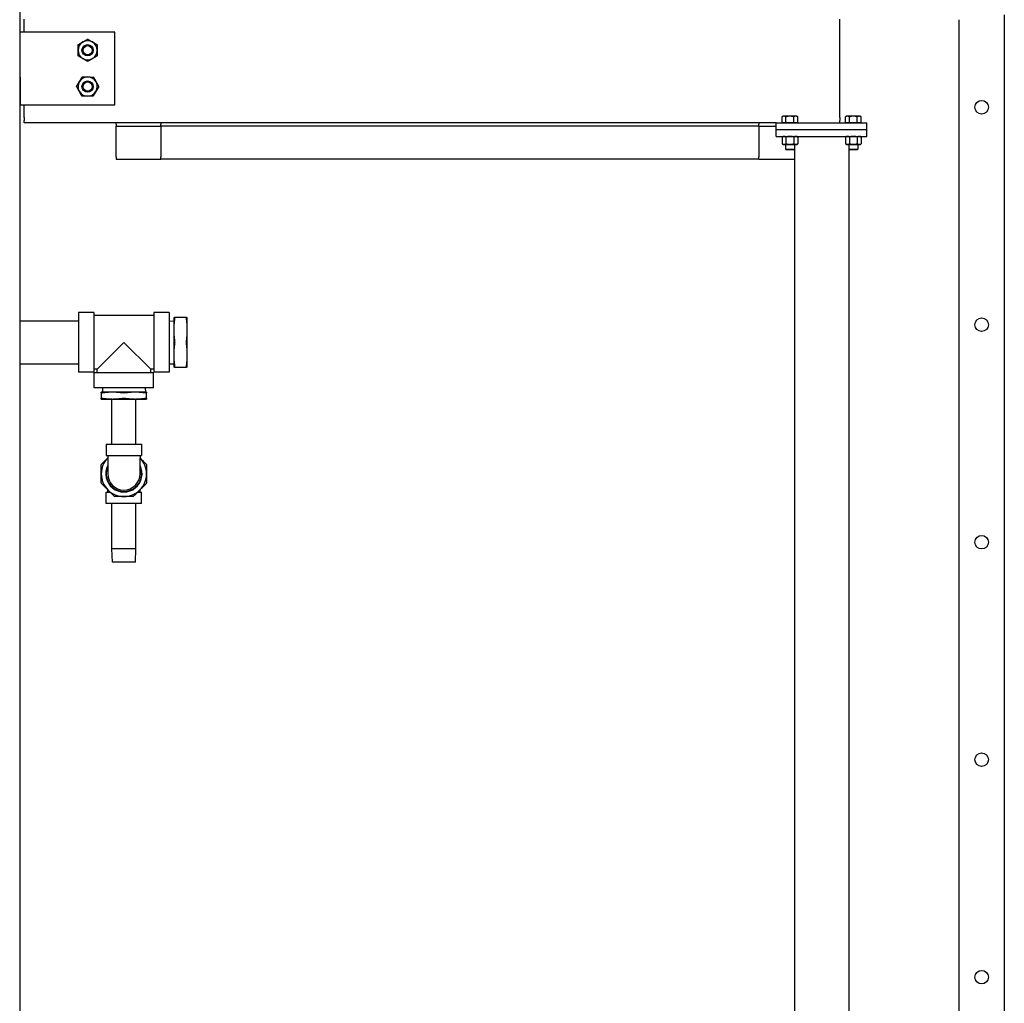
# Model space of a CAD drawing. Header units: inches. Extents: x 24 to 1128, y -94 to 748.
# Tile 374 of 546: x 693 to 747, y 176 to 231. Entities that reach past the tile are written whole.
import ezdxf

# ---------------------------------------------------------------- set-up
doc = ezdxf.new("R2010")
doc.units = ezdxf.units.IN
doc.header["$LTSCALE"] = 32
doc.header["$MEASUREMENT"] = 0
doc.layers.add('Visible (ANSI)', color=7, linetype='Continuous', lineweight=30)

msp = doc.modelspace()

# ---------------------------------------------------------------- linework, layer by layer
at = {"layer": 'Visible (ANSI)'}
for p, q in [((692.91529, 292.25037), (692.91529, 150.38487)), ((693.16529, 230.36927), (693.16529, 230.58521)), ((693.16529, 230.03097), (693.16529, 230.36927)), ((738.16529, 230.36927), (738.16529, 230.58521)), ((738.16529, 230.03097), (738.16529, 230.36927)), ((744.74529, 140.25037), (744.74529, 230.56471)), ((747.24529, 230.82988), (747.24529, 230.56471)), ((747.24529, 230.56471), (747.24529, 140.25037)), ((698.16529, 229.87537), (692.91529, 229.87537)), ((693.16529, 229.87537), (693.16529, 230.03097)), ((698.16529, 225.87537), (698.16529, 229.87537)), ((738.16529, 225.71977), (738.16529, 230.03097)), ((692.91529, 227.40037), (692.94529, 227.40037)), ((692.94529, 227.40037), (692.94529, 225.87537)), ((692.94529, 225.87537), (698.16529, 225.87537)), ((693.16529, 225.71977), (693.16529, 225.87537)), ((693.16529, 225.38148), (693.16529, 225.71977)), ((738.16529, 225.38148), (738.16529, 225.71977)), ((693.16529, 225.16554), (693.16529, 225.38148)), ((693.16529, 225.16554), (693.16529, 224.99639)), ((693.16529, 224.87537), (693.16529, 224.99639)), ((735.04029, 225.23938), (734.98228, 225.20588)), ((734.98228, 224.87538), (734.98228, 225.20588)), ((735.09053, 225.23938), (735.04029, 225.23938)), ((735.41529, 225.23938), (735.09053, 225.23938)), ((735.19878, 224.87538), (735.19878, 225.20588)), ((735.74005, 225.23938), (735.41529, 225.23938)), ((735.6318, 224.87538), (735.6318, 225.20588)), ((735.79029, 225.23938), (735.74005, 225.23938)), ((735.79029, 225.23938), (735.8483, 225.20588)), ((735.8483, 224.87538), (735.8483, 225.20588)), ((738.16529, 225.16554), (738.16529, 225.38148)), ((738.16529, 225.16554), (738.16529, 224.99639)), ((738.16529, 224.87537), (738.16529, 224.99639)), ((738.54029, 225.23938), (738.48228, 225.20588)), ((738.48228, 224.87538), (738.48228, 225.20588)), ((738.59053, 225.23938), (738.54029, 225.23938)), ((738.91529, 225.23938), (738.59053, 225.23938)), ((738.69878, 224.87538), (738.69878, 225.20588)), ((739.24005, 225.23938), (738.91529, 225.23938)), ((739.1318, 224.87538), (739.1318, 225.20588)), ((739.29029, 225.23938), (739.24005, 225.23938)), ((739.29029, 225.23938), (739.3483, 225.20588)), ((739.3483, 224.87538), (739.3483, 225.20588)), ((734.66529, 224.87537), (693.16529, 224.87537)), ((698.24529, 224.80737), (698.24529, 224.87537)), ((698.24529, 224.80737), (698.24529, 224.68737)), ((698.24529, 224.68737), (700.70529, 224.68737)), ((698.24529, 224.43737), (698.24529, 224.68737)), ((698.24529, 222.99537), (698.24529, 224.43737)), ((700.70529, 224.87537), (700.70529, 224.80737)), ((700.70529, 224.68737), (700.70529, 224.80737)), ((733.70529, 224.68737), (700.70529, 224.68737)), ((700.70529, 224.68737), (700.70529, 224.43737)), ((700.70529, 224.43737), (700.70529, 222.99537)), ((733.70529, 224.87537), (733.70529, 224.80737)), ((733.70529, 224.68737), (733.70529, 224.80737)), ((733.70529, 224.68737), (733.70529, 224.43737)), ((733.70529, 224.68737), (734.66529, 224.68737)), ((733.70529, 224.43737), (733.70529, 222.99537)), ((734.66529, 224.50037), (734.66529, 224.87537)), ((734.66529, 224.87537), (739.66529, 224.87537)), ((734.66529, 224.50037), (739.66529, 224.50037)), ((734.66529, 224.50037), (739.66529, 224.50037)), ((734.66529, 224.12537), (734.66529, 224.50037)), ((735.09053, 224.87538), (734.98228, 224.87538)), ((735.04029, 224.87538), (735.04029, 224.87537)), ((735.19878, 224.87538), (735.09053, 224.87538)), ((735.41529, 224.87538), (735.19878, 224.87538)), ((735.6318, 224.87538), (735.41529, 224.87538)), ((735.74005, 224.87538), (735.6318, 224.87538)), ((735.8483, 224.87538), (735.74005, 224.87538)), ((735.79029, 224.87538), (735.79029, 224.87537)), ((738.59053, 224.87538), (738.48228, 224.87538)), ((738.54029, 224.87538), (738.54029, 224.87537)), ((738.69878, 224.87538), (738.59053, 224.87538)), ((738.91529, 224.87538), (738.69878, 224.87538)), ((739.1318, 224.87538), (738.91529, 224.87538)), ((739.24005, 224.87538), (739.1318, 224.87538)), ((739.3483, 224.87538), (739.24005, 224.87538)), ((739.29029, 224.87538), (739.29029, 224.87537)), ((739.66529, 224.50037), (739.66529, 224.87537)), ((739.66529, 224.12537), (739.66529, 224.50037)), ((734.66529, 224.12537), (739.66529, 224.12537)), ((735.04029, 224.12537), (734.98228, 224.09188)), ((734.98228, 224.09188), (734.98228, 223.72087)), ((735.19878, 224.09188), (735.19878, 223.72087)), ((735.6318, 224.09188), (735.6318, 223.72087)), ((735.79029, 224.12537), (735.8483, 224.09188)), ((735.8483, 224.09188), (735.8483, 223.72087)), ((738.54029, 224.12537), (738.48228, 224.09188)), ((738.48228, 224.09188), (738.48228, 223.72087)), ((738.69878, 224.09188), (738.69878, 223.72087)), ((739.1318, 224.09188), (739.1318, 223.72087)), ((739.29029, 224.12537), (739.3483, 224.09188)), ((739.3483, 224.09188), (739.3483, 223.72087)), ((735.04029, 223.68737), (734.98228, 223.72087)), ((735.04029, 223.68737), (735.09053, 223.68737)), ((735.09053, 223.68737), (735.41529, 223.68737)), ((735.16529, 223.68737), (735.16529, 223.42115)), ((735.21248, 223.37537), (735.16529, 223.42115)), ((735.16529, 223.42115), (735.66529, 223.42115)), ((735.6181, 223.37537), (735.21248, 223.37537)), ((735.41529, 223.68737), (735.74005, 223.68737)), ((735.6181, 223.37537), (735.66529, 223.42115)), ((735.66529, 223.68737), (735.66529, 223.42115)), ((735.66529, 223.42115), (735.66529, 138.12537)), ((735.74005, 223.68737), (735.79029, 223.68737)), ((735.79029, 223.68737), (735.8483, 223.72087)), ((738.54029, 223.68737), (738.48228, 223.72087)), ((738.54029, 223.68737), (738.59053, 223.68737)), ((738.59053, 223.68737), (738.91529, 223.68737)), ((738.66529, 223.68737), (738.66529, 223.42115)), ((738.66529, 223.42115), (738.66529, 138.12537)), ((738.71248, 223.37537), (738.66529, 223.42115)), ((738.66529, 223.42115), (739.16529, 223.42115)), ((739.1181, 223.37537), (738.71248, 223.37537)), ((738.91529, 223.68737), (739.24005, 223.68737)), ((739.1181, 223.37537), (739.16529, 223.42115)), ((739.16529, 223.68737), (739.16529, 223.42115)), ((739.24005, 223.68737), (739.29029, 223.68737)), ((739.29029, 223.68737), (739.3483, 223.72087)), ((698.24529, 222.99537), (698.24529, 222.87537)), ((698.24529, 222.87537), (700.70529, 222.87537)), ((700.70529, 222.87537), (700.70529, 222.99537)), ((733.70529, 222.87537), (700.70529, 222.87537)), ((733.70529, 222.87537), (733.70529, 222.99537)), ((733.70529, 222.87537), (735.66529, 222.87537)), ((697.00529, 214.40095), (696.16529, 214.40095)), ((696.16529, 214.40095), (696.16529, 211.12095)), ((697.00529, 214.40095), (697.00529, 211.12095)), ((700.32529, 214.24095), (697.00529, 214.24095)), ((701.16529, 214.40095), (700.32529, 214.40095)), ((700.32529, 214.40095), (700.32529, 211.12095)), ((701.16529, 214.40095), (701.16529, 211.12095)), ((701.41529, 214.13595), (701.41529, 213.44845)), ((702.11763, 214.13595), (701.46296, 214.13595)), ((702.16529, 213.44845), (702.16529, 214.13595)), ((692.91529, 213.94845), (696.16529, 213.94845)), ((701.16529, 213.93754), (701.41529, 213.94845)), ((701.41529, 213.44845), (701.41529, 212.07345)), ((702.16529, 212.07345), (702.16529, 213.44845)), ((698.66529, 212.76095), (697.18529, 211.28095)), ((700.14529, 211.28095), (698.66529, 212.76095)), ((701.41529, 212.07345), (701.41529, 211.38595)), ((702.16529, 211.38595), (702.16529, 212.07345)), ((692.91529, 211.57345), (696.16529, 211.57345)), ((701.16529, 211.58437), (701.41529, 211.57345)), ((701.46296, 211.38595), (702.11763, 211.38595)), ((697.00529, 211.12095), (696.16529, 211.12095)), ((697.18529, 211.28095), (697.00529, 211.28095)), ((697.02529, 210.26095), (697.02529, 211.10095)), ((697.02529, 211.10095), (700.30529, 211.10095)), ((697.18529, 211.10095), (697.18529, 211.28095)), ((700.14529, 211.10095), (700.14529, 211.28095)), ((700.32529, 211.28095), (700.14529, 211.28095)), ((700.30529, 210.26095), (700.30529, 211.10095)), ((701.16529, 211.12095), (700.32529, 211.12095)), ((700.30529, 210.26095), (697.02529, 210.26095)), ((697.48871, 210.26095), (697.47779, 210.01095)), ((699.84188, 210.26095), (699.85279, 210.01095)), ((698.04029, 210.01095), (697.41529, 210.01095)), ((697.41529, 209.97279), (697.41529, 209.67411)), ((699.29029, 210.01095), (698.04029, 210.01095)), ((699.91529, 210.01095), (699.29029, 210.01095)), ((699.91529, 209.67411), (699.91529, 209.97279)), ((697.41529, 209.63595), (698.04029, 209.63595)), ((698.00779, 207.13595), (698.00779, 209.63595)), ((698.04029, 209.63595), (699.29029, 209.63595)), ((699.29029, 209.63595), (699.91529, 209.63595)), ((699.32279, 207.13595), (699.32279, 209.63595)), ((697.69029, 207.13595), (697.69029, 206.51595)), ((697.69029, 207.13595), (699.64029, 207.13595)), ((699.64029, 207.13595), (699.64029, 206.51595)), ((697.69029, 206.51595), (699.64029, 206.51595)), ((697.77529, 206.51595), (697.77529, 206.38595)), ((699.55529, 206.51595), (699.55529, 206.38595)), ((697.77529, 206.38595), (697.77529, 205.50095)), ((699.55529, 205.50095), (699.55529, 206.38595)), ((697.69029, 203.87595), (697.69029, 204.49595)), ((697.69029, 204.49595), (697.90752, 204.49595)), ((697.77529, 204.49595), (697.77529, 204.62819)), ((699.42306, 204.49595), (699.64029, 204.49595)), ((699.55529, 204.49595), (699.55529, 204.62819)), ((699.64029, 203.87595), (699.64029, 204.49595)), ((699.64029, 203.87595), (697.69029, 203.87595)), ((698.00779, 201.37595), (698.00779, 203.87595)), ((699.32279, 201.37595), (699.32279, 203.87595)), ((698.02743, 200.62595), (698.00779, 201.37595)), ((699.32279, 201.37595), (698.00779, 201.37595)), ((699.30315, 200.62595), (699.32279, 201.37595)), ((699.30315, 200.62595), (698.02743, 200.62595))]:
    msp.add_line(p, q, dxfattribs=at)
for centre, radius in [((696.66529, 228.87537), 0.31271), ((696.66529, 228.87537), 0.3125), ((696.66529, 228.87537), 0.25673), ((696.66529, 226.87537), 0.31271), ((696.66529, 226.87537), 0.3125), ((696.66529, 226.87537), 0.25673), ((745.99529, 225.73537), 0.375), ((745.99529, 225.73537), 0.375), ((745.99529, 213.73537), 0.375), ((745.99529, 213.73537), 0.375), ((745.99529, 201.73537), 0.375), ((745.99529, 201.73537), 0.375), ((745.99529, 189.73537), 0.375), ((745.99529, 189.73537), 0.375), ((745.99529, 177.73537), 0.375), ((745.99529, 177.73537), 0.375)]:
    msp.add_circle(centre, radius, dxfattribs=at)
for centre, radius, start, end in [((696.66529, 228.87537), 0.531, 120, 180), ((696.66529, 228.87537), 0.531, 60, 120), ((696.66529, 228.87537), 0.531, 0, 60), ((696.66529, 228.87537), 0.531, 180, 240), ((696.66529, 228.87537), 0.531, 300, 0), ((696.66529, 228.87537), 0.531, 240, 300), ((696.66529, 226.87537), 0.531, 148.407757, 208.407757), ((696.66529, 226.87537), 0.531, 88.407757, 148.407757), ((696.66529, 226.87537), 0.531, 28.407757, 88.407757), ((696.66529, 226.87537), 0.531, 328.407757, 28.407757), ((696.66529, 226.87537), 0.531, 208.407757, 268.407757), ((696.66529, 226.87537), 0.531, 268.407757, 328.407757), ((698.66529, 205.50595), 1.25, 135.397875, 180), ((698.66529, 205.50595), 1, 152.873247, 27.126753), ((698.66529, 205.50595), 1.25, 0, 44.602125), ((698.66529, 205.50595), 1.25, 180, 225), ((698.66529, 205.50595), 0.975, 155.898083, 24.101917), ((698.66529, 205.50595), 1.25, 315, 0), ((698.66529, 205.50595), 1.25, 225, 270), ((698.66529, 205.50595), 1.25, 270, 315)]:
    msp.add_arc(centre, radius, start, end, dxfattribs=at)
msp.add_ellipse((698.66529, 205.50095), major_axis=(-0.89, 0), ratio=0.99999962, start_param=0, end_param=3.14159265, dxfattribs=at)
for points, weights in [([(696.13429, 229.18195), (696.27657, 229.26409), (696.39979, 229.33523)], [1, 1.0379548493, 1]), ([(696.39979, 229.33523), (696.52301, 229.40637), (696.66529, 229.48852)], [1, 1.0379548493, 1]), ([(696.66529, 229.48852), (696.80757, 229.40637), (696.93079, 229.33523)], [1, 1.0379548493, 1]), ([(696.93079, 229.33523), (697.05401, 229.26409), (697.19629, 229.18195)], [1, 1.0379548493, 1]), ([(696.13429, 228.87537), (696.13429, 229.01766), (696.13429, 229.18195)], [1, 1.0379548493, 1]), ([(696.13429, 228.5688), (696.13429, 228.73309), (696.13429, 228.87537)], [1, 1.0379548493, 1]), ([(697.19629, 229.18195), (697.19629, 229.01766), (697.19629, 228.87537)], [1, 1.0379548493, 1]), ([(697.19629, 228.87537), (697.19629, 228.73309), (697.19629, 228.5688)], [1, 1.0379548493, 1]), ([(696.39979, 228.41552), (696.27657, 228.48666), (696.13429, 228.5688)], [1, 1.0379548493, 1]), ([(696.66529, 228.26223), (696.52301, 228.34437), (696.39979, 228.41552)], [1, 1.0379548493, 1]), ([(696.93079, 228.41552), (696.80757, 228.34437), (696.66529, 228.26223)], [1, 1.0379548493, 1]), ([(697.19629, 228.5688), (697.05401, 228.48666), (696.93079, 228.41552)], [1, 1.0379548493, 1]), ([(696.05238, 226.89241), (696.13845, 227.03236), (696.21299, 227.15355)], [1, 1.0379548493, 1]), ([(696.21299, 227.15355), (696.28752, 227.27474), (696.37359, 227.41469)], [1, 1.0379548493, 1]), ([(696.37359, 227.41469), (696.53782, 227.41012), (696.68005, 227.40617)], [1, 1.0379548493, 1]), ([(696.68005, 227.40617), (696.82227, 227.40222), (696.9865, 227.39765)], [1, 1.0379548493, 1]), ([(696.9865, 227.39765), (697.06466, 227.25314), (697.13235, 227.12799)], [1, 1.0379548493, 1]), ([(697.13235, 227.12799), (697.20004, 227.00285), (697.2782, 226.85834)], [1, 1.0379548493, 1]), ([(696.19823, 226.62275), (696.13054, 226.7479), (696.05238, 226.89241)], [1, 1.0379548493, 1]), ([(696.34408, 226.3531), (696.26592, 226.49761), (696.19823, 226.62275)], [1, 1.0379548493, 1]), ([(697.1176, 226.5972), (697.04306, 226.476), (696.95699, 226.33606)], [1, 1.0379548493, 1]), ([(697.2782, 226.85834), (697.19213, 226.71839), (697.1176, 226.5972)], [1, 1.0379548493, 1]), ([(696.65054, 226.34458), (696.50831, 226.34853), (696.34408, 226.3531)], [1, 1.0379548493, 1]), ([(696.95699, 226.33606), (696.79276, 226.34063), (696.65054, 226.34458)], [1, 1.0379548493, 1]), ([(735.09053, 225.23938), (735.04029, 225.23938), (734.98228, 225.20588)], [1, 1.0379548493, 1]), ([(735.19878, 225.20588), (735.14077, 225.23938), (735.09053, 225.23938)], [1, 1.0379548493, 1]), ([(735.41529, 225.23938), (735.31481, 225.23938), (735.19878, 225.20588)], [1, 1.0379548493, 1]), ([(735.6318, 225.20588), (735.51577, 225.23938), (735.41529, 225.23938)], [1, 1.0379548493, 1]), ([(735.74005, 225.23938), (735.68981, 225.23938), (735.6318, 225.20588)], [1, 1.0379548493, 1]), ([(735.8483, 225.20588), (735.79029, 225.23938), (735.74005, 225.23938)], [1, 1.0379548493, 1]), ([(738.59053, 225.23938), (738.54029, 225.23938), (738.48228, 225.20588)], [1, 1.0379548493, 1]), ([(738.69878, 225.20588), (738.64077, 225.23938), (738.59053, 225.23938)], [1, 1.0379548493, 1]), ([(738.91529, 225.23938), (738.81481, 225.23938), (738.69878, 225.20588)], [1, 1.0379548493, 1]), ([(739.1318, 225.20588), (739.01577, 225.23938), (738.91529, 225.23938)], [1, 1.0379548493, 1]), ([(739.24005, 225.23938), (739.18981, 225.23938), (739.1318, 225.20588)], [1, 1.0379548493, 1]), ([(739.3483, 225.20588), (739.29029, 225.23938), (739.24005, 225.23938)], [1, 1.0379548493, 1]), ([(735.09053, 224.12537), (735.04029, 224.12537), (734.98228, 224.09188)], [1, 1.0379548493, 1]), ([(735.19878, 224.09188), (735.14077, 224.12537), (735.09053, 224.12537)], [1, 1.0379548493, 1]), ([(735.41529, 224.12537), (735.31481, 224.12537), (735.19878, 224.09188)], [1, 1.0379548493, 1]), ([(735.6318, 224.09188), (735.51577, 224.12537), (735.41529, 224.12537)], [1, 1.0379548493, 1]), ([(735.74005, 224.12537), (735.68981, 224.12537), (735.6318, 224.09188)], [1, 1.0379548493, 1]), ([(735.8483, 224.09188), (735.79029, 224.12537), (735.74005, 224.12537)], [1, 1.0379548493, 1]), ([(738.59053, 224.12537), (738.54029, 224.12537), (738.48228, 224.09188)], [1, 1.0379548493, 1]), ([(738.69878, 224.09188), (738.64077, 224.12537), (738.59053, 224.12537)], [1, 1.0379548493, 1]), ([(738.91529, 224.12537), (738.81481, 224.12537), (738.69878, 224.09188)], [1, 1.0379548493, 1]), ([(739.1318, 224.09188), (739.01577, 224.12537), (738.91529, 224.12537)], [1, 1.0379548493, 1]), ([(739.24005, 224.12537), (739.18981, 224.12537), (739.1318, 224.09188)], [1, 1.0379548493, 1]), ([(739.3483, 224.09188), (739.29029, 224.12537), (739.24005, 224.12537)], [1, 1.0379548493, 1]), ([(734.98228, 223.72087), (735.04029, 223.68737), (735.09053, 223.68737)], [1, 1.0379548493, 1]), ([(735.09053, 223.68737), (735.14077, 223.68737), (735.19878, 223.72087)], [1, 1.0379548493, 1]), ([(735.19878, 223.72087), (735.31481, 223.68737), (735.41529, 223.68737)], [1, 1.0379548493, 1]), ([(735.41529, 223.68737), (735.51577, 223.68737), (735.6318, 223.72087)], [1, 1.0379548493, 1]), ([(735.6318, 223.72087), (735.68981, 223.68737), (735.74005, 223.68737)], [1, 1.0379548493, 1]), ([(735.74005, 223.68737), (735.79029, 223.68737), (735.8483, 223.72087)], [1, 1.0379548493, 1]), ([(738.48228, 223.72087), (738.54029, 223.68737), (738.59053, 223.68737)], [1, 1.0379548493, 1]), ([(738.59053, 223.68737), (738.64077, 223.68737), (738.69878, 223.72087)], [1, 1.0379548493, 1]), ([(738.69878, 223.72087), (738.81481, 223.68737), (738.91529, 223.68737)], [1, 1.0379548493, 1]), ([(738.91529, 223.68737), (739.01577, 223.68737), (739.1318, 223.72087)], [1, 1.0379548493, 1]), ([(739.1318, 223.72087), (739.18981, 223.68737), (739.24005, 223.68737)], [1, 1.0379548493, 1]), ([(739.24005, 223.68737), (739.29029, 223.68737), (739.3483, 223.72087)], [1, 1.0379548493, 1]), ([(701.41529, 214.13595), (701.41529, 214.13595), (701.46296, 214.13595)], [1, 1.05302826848, 1.0414979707]), ([(701.46296, 214.07345), (701.41529, 213.74197), (701.41529, 213.44845)], [1.0414979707, 1.05302826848, 1]), ([(702.11763, 214.13595), (702.16529, 214.13595), (702.16529, 214.13595)], [1.0414979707, 1.05302826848, 1]), ([(702.16529, 213.44845), (702.16529, 213.74197), (702.11763, 214.07345)], [1, 1.05302826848, 1.0414979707]), ([(701.41529, 213.44845), (701.41529, 213.15494), (701.46296, 212.82345)], [1, 1.05302826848, 1.0414979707]), ([(702.11763, 212.82345), (702.16529, 213.15494), (702.16529, 213.44845)], [1.0414979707, 1.05302826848, 1]), ([(701.46296, 212.69845), (701.41529, 212.36697), (701.41529, 212.07345)], [1.0414979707, 1.05302826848, 1]), ([(702.16529, 212.07345), (702.16529, 212.36697), (702.11763, 212.69845)], [1, 1.05302826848, 1.0414979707]), ([(701.41529, 212.07345), (701.41529, 211.77994), (701.46296, 211.44845)], [1, 1.05302826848, 1.0414979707]), ([(702.11763, 211.44845), (702.16529, 211.77994), (702.16529, 212.07345)], [1.0414979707, 1.05302826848, 1]), ([(701.46296, 211.38595), (701.41529, 211.38595), (701.41529, 211.38595)], [1.0414979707, 1.05302826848, 1]), ([(702.16529, 211.38595), (702.16529, 211.38595), (702.11763, 211.38595)], [1, 1.05302826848, 1.0414979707]), ([(697.41529, 209.97279), (697.41529, 210.01095), (697.41529, 210.01095)], [1.10285189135, 1.0796639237, 1]), ([(698.04029, 210.01095), (697.78898, 210.01095), (697.50904, 209.97279)], [1, 1.0796639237, 1.10285189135]), ([(698.57154, 209.97279), (698.2916, 210.01095), (698.04029, 210.01095)], [1.10285189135, 1.0796639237, 1]), ([(699.29029, 210.01095), (699.03898, 210.01095), (698.75904, 209.97279)], [1, 1.0796639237, 1.10285189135]), ([(699.82154, 209.97279), (699.5416, 210.01095), (699.29029, 210.01095)], [1.10285189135, 1.0796639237, 1]), ([(699.91529, 210.01095), (699.91529, 210.01095), (699.91529, 209.97279)], [1, 1.0796639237, 1.10285189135]), ([(697.41529, 209.63595), (697.41529, 209.63595), (697.41529, 209.67411)], [1, 1.0796639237, 1.10285189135]), ([(697.50904, 209.67411), (697.78898, 209.63595), (698.04029, 209.63595)], [1.10285189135, 1.0796639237, 1]), ([(698.04029, 209.63595), (698.2916, 209.63595), (698.57154, 209.67411)], [1, 1.0796639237, 1.10285189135]), ([(698.75904, 209.67411), (699.03898, 209.63595), (699.29029, 209.63595)], [1.10285189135, 1.0796639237, 1]), ([(699.29029, 209.63595), (699.5416, 209.63595), (699.82154, 209.67411)], [1, 1.0796639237, 1.10285189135]), ([(699.91529, 209.67411), (699.91529, 209.63595), (699.91529, 209.63595)], [1.10285189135, 1.0796639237, 1]), ([(697.41529, 205.50595), (697.41529, 205.73137), (697.41529, 205.97194)], [1, 1.05512060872, 1.07707509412]), ([(697.4519, 206.06033), (697.61885, 206.22728), (697.77529, 206.38372)], [1.07707509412, 1.0555202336, 1.00199566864]), ([(699.55529, 206.38372), (699.71173, 206.22728), (699.87868, 206.06033)], [1.00199566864, 1.0555202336, 1.07707509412]), ([(699.91529, 205.97194), (699.91529, 205.73137), (699.91529, 205.50595)], [1.07707509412, 1.05512060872, 1]), ([(697.41529, 205.03996), (697.41529, 205.28053), (697.41529, 205.50595)], [1.07707509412, 1.05512060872, 1]), ([(699.91529, 205.50595), (699.91529, 205.28053), (699.91529, 205.03996)], [1, 1.05512060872, 1.07707509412]), ([(697.78141, 204.62207), (697.62201, 204.78146), (697.4519, 204.95157)], [1, 1.05512060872, 1.07707509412]), ([(699.87868, 204.95157), (699.70857, 204.78146), (699.54917, 204.62207)], [1.07707509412, 1.05512060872, 1]), ([(698.11091, 204.29256), (697.9408, 204.46267), (697.78141, 204.62207)], [1.07707509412, 1.05512060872, 1]), ([(699.54917, 204.62207), (699.38978, 204.46267), (699.21967, 204.29256)], [1, 1.05512060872, 1.07707509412]), ([(698.66529, 204.25595), (698.43987, 204.25595), (698.1993, 204.25595)], [1, 1.05512060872, 1.07707509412]), ([(699.13128, 204.25595), (698.89071, 204.25595), (698.66529, 204.25595)], [1.07707509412, 1.05512060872, 1])]:
    msp.add_rational_spline(points, weights, degree=2, dxfattribs=at)
for points, knots in [([(701.46296, 214.13595), (701.46351, 214.13595), (701.46402, 214.13571), (701.46623, 214.13334), (701.46711, 214.12757), (701.46711, 214.11084), (701.46623, 214.0989), (701.46402, 214.08109), (701.46351, 214.07732), (701.46296, 214.07345)], [0.354915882, 0.354915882, 0.354915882, 0.354915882, 0.387474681, 0.387474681, 0.514911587, 0.514911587, 0.642348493, 0.642348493, 0.674907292, 0.674907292, 0.674907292, 0.674907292]), ([(702.11763, 214.07345), (702.11707, 214.07732), (702.11656, 214.08109), (702.11435, 214.0989), (702.11348, 214.11084), (702.11348, 214.12757), (702.11435, 214.13334), (702.11656, 214.13571), (702.11707, 214.13595), (702.11763, 214.13595)], [-0.674907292, -0.674907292, -0.674907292, -0.674907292, -0.642348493, -0.642348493, -0.514911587, -0.514911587, -0.387474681, -0.387474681, -0.354915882, -0.354915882, -0.354915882, -0.354915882]), ([(701.46296, 212.82345), (701.46351, 212.81958), (701.46402, 212.81558), (701.46623, 212.79539), (701.46711, 212.77768), (701.46711, 212.74423), (701.46623, 212.72651), (701.46402, 212.70633), (701.46351, 212.70232), (701.46296, 212.69845)], [0.354915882, 0.354915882, 0.354915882, 0.354915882, 0.387474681, 0.387474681, 0.514911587, 0.514911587, 0.642348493, 0.642348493, 0.674907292, 0.674907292, 0.674907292, 0.674907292]), ([(702.11763, 212.69845), (702.11707, 212.70232), (702.11656, 212.70633), (702.11435, 212.72651), (702.11348, 212.74423), (702.11348, 212.77768), (702.11435, 212.79539), (702.11656, 212.81558), (702.11707, 212.81958), (702.11763, 212.82345)], [-0.674907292, -0.674907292, -0.674907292, -0.674907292, -0.642348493, -0.642348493, -0.514911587, -0.514911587, -0.387474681, -0.387474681, -0.354915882, -0.354915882, -0.354915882, -0.354915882]), ([(701.46296, 211.44845), (701.46351, 211.44458), (701.46402, 211.44082), (701.46623, 211.423), (701.46711, 211.41106), (701.46711, 211.39434), (701.46623, 211.38856), (701.46402, 211.38619), (701.46351, 211.38595), (701.46296, 211.38595)], [0.354915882, 0.354915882, 0.354915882, 0.354915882, 0.387474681, 0.387474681, 0.514911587, 0.514911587, 0.642348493, 0.642348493, 0.674907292, 0.674907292, 0.674907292, 0.674907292]), ([(702.11763, 211.38595), (702.11707, 211.38595), (702.11656, 211.38619), (702.11435, 211.38856), (702.11348, 211.39434), (702.11348, 211.41106), (702.11435, 211.423), (702.11656, 211.44082), (702.11707, 211.44458), (702.11763, 211.44845)], [-0.674907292, -0.674907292, -0.674907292, -0.674907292, -0.642348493, -0.642348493, -0.514911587, -0.514911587, -0.387474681, -0.387474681, -0.354915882, -0.354915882, -0.354915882, -0.354915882]), ([(697.50904, 209.97279), (697.50413, 209.97213), (697.49934, 209.97151), (697.47231, 209.96825), (697.45348, 209.96691), (697.42734, 209.96691), (697.41855, 209.96825), (697.41555, 209.97151), (697.41529, 209.97213), (697.41529, 209.97279)], [0.564368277, 0.564368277, 0.564368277, 0.564368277, 0.605727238, 0.605727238, 0.804958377, 0.804958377, 1.004189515, 1.004189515, 1.045548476, 1.045548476, 1.045548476, 1.045548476]), ([(698.75904, 209.97279), (698.75413, 209.97213), (698.74908, 209.97151), (698.71905, 209.96825), (698.69144, 209.96691), (698.63915, 209.96691), (698.61153, 209.96825), (698.5815, 209.97151), (698.57645, 209.97213), (698.57154, 209.97279)], [0.564368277, 0.564368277, 0.564368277, 0.564368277, 0.605727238, 0.605727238, 0.804958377, 0.804958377, 1.004189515, 1.004189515, 1.045548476, 1.045548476, 1.045548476, 1.045548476]), ([(699.91529, 209.97279), (699.91529, 209.97213), (699.91503, 209.97151), (699.91203, 209.96825), (699.90324, 209.96691), (699.8771, 209.96691), (699.85827, 209.96825), (699.83124, 209.97151), (699.82645, 209.97213), (699.82154, 209.97279)], [0.564368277, 0.564368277, 0.564368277, 0.564368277, 0.605727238, 0.605727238, 0.804958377, 0.804958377, 1.004189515, 1.004189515, 1.045548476, 1.045548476, 1.045548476, 1.045548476]), ([(697.41529, 209.67411), (697.41529, 209.67478), (697.41555, 209.6754), (697.41855, 209.67866), (697.42734, 209.68), (697.45348, 209.68), (697.47231, 209.67866), (697.49934, 209.6754), (697.50413, 209.67478), (697.50904, 209.67411)], [1.877642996, 1.877642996, 1.877642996, 1.877642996, 1.919001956, 1.919001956, 2.118233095, 2.118233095, 2.317464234, 2.317464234, 2.358823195, 2.358823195, 2.358823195, 2.358823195]), ([(698.57154, 209.67411), (698.57645, 209.67478), (698.5815, 209.6754), (698.61153, 209.67866), (698.63915, 209.68), (698.69144, 209.68), (698.71905, 209.67866), (698.74908, 209.6754), (698.75413, 209.67478), (698.75904, 209.67411)], [1.877642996, 1.877642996, 1.877642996, 1.877642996, 1.919001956, 1.919001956, 2.118233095, 2.118233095, 2.317464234, 2.317464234, 2.358823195, 2.358823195, 2.358823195, 2.358823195]), ([(699.82154, 209.67411), (699.82645, 209.67478), (699.83124, 209.6754), (699.85827, 209.67866), (699.8771, 209.68), (699.90324, 209.68), (699.91203, 209.67866), (699.91503, 209.6754), (699.91529, 209.67478), (699.91529, 209.67411)], [1.877642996, 1.877642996, 1.877642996, 1.877642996, 1.919001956, 1.919001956, 2.118233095, 2.118233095, 2.317464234, 2.317464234, 2.358823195, 2.358823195, 2.358823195, 2.358823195]), ([(697.41529, 205.97194), (697.41529, 205.98856), (697.41876, 206.00519), (697.43085, 206.03437), (697.44015, 206.04858), (697.4519, 206.06033)], [1.299728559, 1.299728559, 1.299728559, 1.299728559, 1.420078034, 1.420078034, 1.540427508, 1.540427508, 1.540427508, 1.540427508]), ([(699.87868, 206.06033), (699.89043, 206.04858), (699.89973, 206.03437), (699.91182, 206.00519), (699.91529, 205.98856), (699.91529, 205.97194)], [1.299728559, 1.299728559, 1.299728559, 1.299728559, 1.420078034, 1.420078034, 1.540427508, 1.540427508, 1.540427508, 1.540427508]), ([(697.4519, 204.95157), (697.44015, 204.96333), (697.43085, 204.97754), (697.41876, 205.00672), (697.41529, 205.02334), (697.41529, 205.03996)], [0.397039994, 0.397039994, 0.397039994, 0.397039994, 0.517389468, 0.517389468, 0.637738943, 0.637738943, 0.637738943, 0.637738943]), ([(699.91529, 205.03996), (699.91529, 205.02334), (699.91182, 205.00672), (699.89973, 204.97754), (699.89043, 204.96333), (699.87868, 204.95157)], [1.299728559, 1.299728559, 1.299728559, 1.299728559, 1.420078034, 1.420078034, 1.540427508, 1.540427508, 1.540427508, 1.540427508]), ([(698.1993, 204.25595), (698.18268, 204.25595), (698.16606, 204.25942), (698.13687, 204.27151), (698.12267, 204.28081), (698.11091, 204.29256)], [1.299728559, 1.299728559, 1.299728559, 1.299728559, 1.420078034, 1.420078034, 1.540427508, 1.540427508, 1.540427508, 1.540427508]), ([(699.21967, 204.29256), (699.20792, 204.28081), (699.19371, 204.27151), (699.16453, 204.25942), (699.1479, 204.25595), (699.13128, 204.25595)], [1.299728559, 1.299728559, 1.299728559, 1.299728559, 1.420078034, 1.420078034, 1.540427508, 1.540427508, 1.540427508, 1.540427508])]:
    msp.add_open_spline(points, degree=3, knots=knots, dxfattribs=at)

doc.saveas('drawing.dxf')
